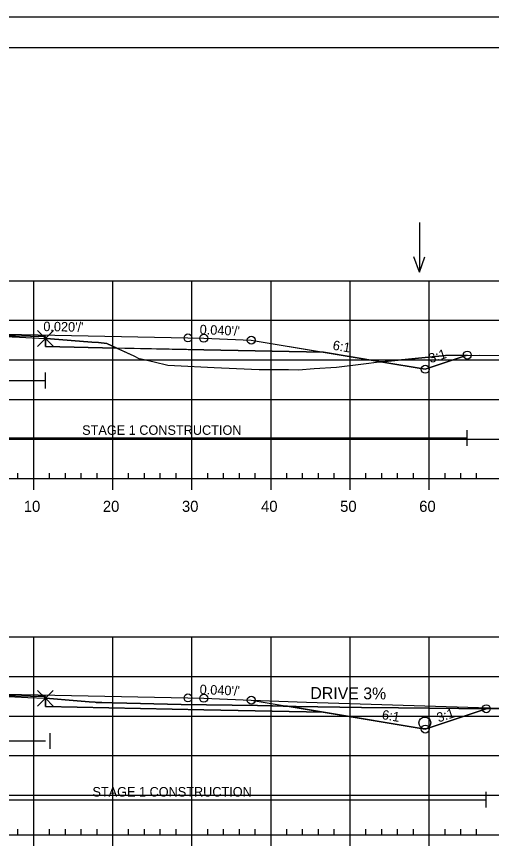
# Model space of a CAD drawing. Extents: x 1365647 to 1367999, y 387113 to 400173.
# Drawn here: x 1365901.9 to 1365961.9, y 387907.3 to 388012.7 of the extents above; entities that cross this region are included whole.
import ezdxf

# ---------------------------------------------------------------- set-up
doc = ezdxf.new("R2010")
doc.units = 0
for name, color, linetype in [('R_Alt Surface', 7, 'Continuous'), ('R_Axis', 7, 'Continuous'), ('R_Axis Annot', 7, 'Continuous'), ('R_Border', 7, 'Continuous'), ('R_Contours', 7, 'Continuous'), ('R_Drive', 7, 'Continuous'), ('R_Exist Surface', 7, 'Continuous'), ('R_Fin Surface', 7, 'Continuous'), ('R_Fin Surface Annot', 7, 'Continuous'), ('R_Grid', 7, 'Continuous'), ('R_No Plot', 7, 'Continuous'), ('R_Proposed Const Limits', 7, 'Continuous'), ('R_Water', 7, 'Continuous'), ('R_Water Annot', 7, 'Continuous')]:
    doc.layers.add(name, color=color, linetype=linetype)

msp = doc.modelspace()

# ---------------------------------------------------------------- linework, layer by layer
at = {"layer": 'R_Alt Surface'}
for points in [[(1365847.47, 387970.36), (1365862.59, 387970.66), (1365881.74, 387971.05), (1365881.74, 387972.33), (1365894.09, 387972.58), (1365905.57, 387972.35), (1365905.57, 387971.06), (1365925.59, 387970.66), (1365940.72, 387970.36)], [(1365847.47, 387924.88), (1365862.59, 387925.19), (1365881.86, 387925.57), (1365881.86, 387926.86), (1365894.09, 387927.1), (1365905.56, 387926.88), (1365905.56, 387925.59), (1365925.59, 387925.19), (1365940.72, 387924.88)]]:
    msp.add_lwpolyline(points, dxfattribs=at)
at = {"layer": 'R_Axis'}
for p, q in [((1365902.09, 387954.39), (1365902.09, 387955.09)), ((1365906.09, 387954.39), (1365906.09, 387955.09)), ((1365908.09, 387954.39), (1365908.09, 387955.09)), ((1365910.09, 387954.39), (1365910.09, 387955.09)), ((1365912.09, 387954.39), (1365912.09, 387955.09)), ((1365916.09, 387954.39), (1365916.09, 387955.09)), ((1365918.09, 387954.39), (1365918.09, 387955.09)), ((1365920.09, 387954.39), (1365920.09, 387955.09)), ((1365922.09, 387954.39), (1365922.09, 387955.09)), ((1365926.09, 387954.39), (1365926.09, 387955.09)), ((1365928.09, 387954.39), (1365928.09, 387955.09)), ((1365930.09, 387954.39), (1365930.09, 387955.09)), ((1365932.09, 387954.39), (1365932.09, 387955.09)), ((1365936.09, 387954.39), (1365936.09, 387955.09)), ((1365938.09, 387954.39), (1365938.09, 387955.09)), ((1365940.09, 387954.39), (1365940.09, 387955.09)), ((1365942.09, 387954.39), (1365942.09, 387955.09)), ((1365946.09, 387954.39), (1365946.09, 387955.09)), ((1365948.09, 387954.39), (1365948.09, 387955.09)), ((1365950.09, 387954.39), (1365950.09, 387955.09)), ((1365952.09, 387954.39), (1365952.09, 387955.09)), ((1365956.09, 387954.39), (1365956.09, 387955.09)), ((1365958.09, 387954.39), (1365958.09, 387955.09)), ((1365960.09, 387954.39), (1365960.09, 387955.09)), ((1365749.09, 387954.39), (1366039.09, 387954.39)), ((1365904.09, 387952.99), (1365904.09, 387954.39)), ((1365914.09, 387952.99), (1365914.09, 387954.39)), ((1365924.09, 387952.99), (1365924.09, 387954.39)), ((1365934.09, 387952.99), (1365934.09, 387954.39)), ((1365944.09, 387952.99), (1365944.09, 387954.39)), ((1365954.09, 387952.99), (1365954.09, 387954.39)), ((1365749.09, 387909.39), (1366039.09, 387909.39)), ((1365902.09, 387909.39), (1365902.09, 387910.09)), ((1365904.09, 387907.99), (1365904.09, 387909.39)), ((1365906.09, 387909.39), (1365906.09, 387910.09)), ((1365908.09, 387909.39), (1365908.09, 387910.09)), ((1365910.09, 387909.39), (1365910.09, 387910.09)), ((1365912.09, 387909.39), (1365912.09, 387910.09)), ((1365914.09, 387907.99), (1365914.09, 387909.39)), ((1365916.09, 387909.39), (1365916.09, 387910.09)), ((1365918.09, 387909.39), (1365918.09, 387910.09)), ((1365920.09, 387909.39), (1365920.09, 387910.09)), ((1365922.09, 387909.39), (1365922.09, 387910.09)), ((1365924.09, 387907.99), (1365924.09, 387909.39)), ((1365926.09, 387909.39), (1365926.09, 387910.09)), ((1365928.09, 387909.39), (1365928.09, 387910.09)), ((1365930.09, 387909.39), (1365930.09, 387910.09)), ((1365932.09, 387909.39), (1365932.09, 387910.09)), ((1365934.09, 387907.99), (1365934.09, 387909.39)), ((1365936.09, 387909.39), (1365936.09, 387910.09)), ((1365938.09, 387909.39), (1365938.09, 387910.09)), ((1365940.09, 387909.39), (1365940.09, 387910.09)), ((1365942.09, 387909.39), (1365942.09, 387910.09)), ((1365944.09, 387907.99), (1365944.09, 387909.39)), ((1365946.09, 387909.39), (1365946.09, 387910.09)), ((1365948.09, 387909.39), (1365948.09, 387910.09)), ((1365950.09, 387909.39), (1365950.09, 387910.09)), ((1365952.09, 387909.39), (1365952.09, 387910.09)), ((1365954.09, 387907.99), (1365954.09, 387909.39)), ((1365956.09, 387909.39), (1365956.09, 387910.09)), ((1365958.09, 387909.39), (1365958.09, 387910.09)), ((1365960.09, 387909.39), (1365960.09, 387910.09))]:
    msp.add_line(p, q, dxfattribs=at)
at = {"layer": 'R_Border'}
msp.add_line((1365736.09, 388008.85), (1366052.27, 388008.85), dxfattribs=at)
at = {"layer": 'R_Contours'}
for p, q in [((1365905.57, 387972.09), (1365905.57, 387971.06)), ((1365905.57, 387971.06), (1365914.6, 387970.88)), ((1365953.59, 387968.21), (1365958.91, 387969.99)), ((1365947.97, 387969.15), (1365953.59, 387968.21)), ((1365905.56, 387926.63), (1365905.56, 387925.59)), ((1365940.72, 387924.88), (1365936.19, 387925.64)), ((1365936.19, 387925.64), (1365940.72, 387924.88)), ((1365961.3, 387925.31), (1365957.85, 387925.34))]:
    msp.add_line(p, q, dxfattribs=at)
for points in [[(1365881.74, 387972.13), (1365881.99, 387972.14), (1365882.39, 387972.16), (1365884.66, 387972.25), (1365887.45, 387972.38), (1365887.91, 387972.4), (1365890.87, 387972.46), (1365891.23, 387972.47), (1365891.51, 387972.48), (1365893.66, 387972.54), (1365893.69, 387972.53), (1365893.81, 387972.54), (1365894.37, 387972.52), (1365901.35, 387972.31), (1365901.83, 387972.3), (1365902.29, 387972.28), (1365905.55, 387972.09), (1365905.57, 387972.09), (1365905.57, 387972.35), (1365894.09, 387972.58), (1365881.74, 387972.33)], [(1365905.57, 387972.09), (1365906.2, 387972.03), (1365911.43, 387971.61), (1365912.29, 387971.58), (1365913.32, 387971.48), (1365914.6, 387970.88), (1365905.57, 387971.06)], [(1365914.6, 387970.88), (1365916.73, 387969.88), (1365917.39, 387969.57), (1365917.67, 387969.52), (1365919.31, 387969.13), (1365921.03, 387968.74), (1365921.89, 387968.68), (1365926.92, 387968.42), (1365929.71, 387968.3), (1365932.59, 387968.17), (1365936.28, 387968.16), (1365937.56, 387968.15), (1365939.54, 387968.28), (1365942.36, 387968.45), (1365946.11, 387968.92), (1365947.44, 387969.1), (1365947.97, 387969.15), (1365940.72, 387970.36), (1365925.59, 387970.66)], [(1365947.97, 387969.15), (1365948.1, 387969.16), (1365948.9, 387969.24), (1365956.14, 387969.96), (1365958.91, 387969.99), (1365953.59, 387968.21)], [(1365881.86, 387926.68), (1365882.1, 387926.69), (1365882.75, 387926.72), (1365885.44, 387926.83), (1365886.82, 387926.89), (1365888.03, 387926.94), (1365889.2, 387926.96), (1365891.76, 387927.02), (1365892.42, 387927.04), (1365893.69, 387927.04), (1365893.71, 387927.04), (1365894.99, 387927.05), (1365895.82, 387927.03), (1365897.27, 387926.99), (1365901.7, 387926.84), (1365903.33, 387926.75), (1365905.56, 387926.63), (1365905.56, 387926.88), (1365894.09, 387927.1), (1365881.86, 387926.86)], [(1365905.56, 387926.63), (1365909.57, 387926.31), (1365911.09, 387926.19), (1365911.84, 387926.13), (1365911.97, 387926.11), (1365912.69, 387926.11), (1365914.11, 387926.08), (1365922.72, 387925.83), (1365932.4, 387925.73), (1365937.25, 387925.61), (1365945.54, 387925.49), (1365950.22, 387925.45), (1365957.85, 387925.34), (1365961.3, 387925.31), (1365953.59, 387922.74), (1365940.72, 387924.88), (1365925.59, 387925.19), (1365905.56, 387925.59)]]:
    msp.add_lwpolyline(points, close=True, dxfattribs=at)
for points in [[(1365914.6, 387970.88), (1365913.32, 387971.48), (1365912.29, 387971.58), (1365911.43, 387971.61), (1365906.2, 387972.03), (1365905.57, 387972.09)], [(1365958.91, 387969.99), (1365956.14, 387969.96), (1365948.9, 387969.24), (1365948.1, 387969.16), (1365947.97, 387969.15)], [(1365936.19, 387925.64), (1365932.4, 387925.73), (1365922.72, 387925.83), (1365914.11, 387926.08), (1365912.69, 387926.11), (1365911.97, 387926.11), (1365911.84, 387926.13), (1365911.09, 387926.19), (1365909.57, 387926.31), (1365905.56, 387926.63)], [(1365905.56, 387925.59), (1365925.59, 387925.19), (1365940.72, 387924.88)], [(1365957.85, 387925.34), (1365950.22, 387925.45), (1365945.54, 387925.49), (1365937.25, 387925.61), (1365936.19, 387925.64)], [(1365940.72, 387924.88), (1365953.59, 387922.74), (1365961.3, 387925.31)]]:
    msp.add_lwpolyline(points, dxfattribs=at)
at = {"layer": 'R_Drive'}
for p, q in [((1365931.57, 387926.41), (1365938.56, 387926.13)), ((1365938.56, 387926.13), (1365979.09, 387924.89))]:
    msp.add_line(p, q, dxfattribs=at)
at = {"layer": 'R_Exist Surface'}
for points in [[(1365901.83, 387972.3), (1365902.29, 387972.28), (1365905.55, 387972.09), (1365905.57, 387972.09), (1365906.2, 387972.03), (1365911.43, 387971.61), (1365912.29, 387971.58), (1365913.32, 387971.48), (1365916.73, 387969.88), (1365917.39, 387969.57), (1365917.67, 387969.52), (1365919.31, 387969.13), (1365921.03, 387968.74), (1365921.89, 387968.68), (1365926.92, 387968.42), (1365929.71, 387968.3), (1365932.59, 387968.17), (1365936.28, 387968.16), (1365937.56, 387968.15), (1365939.54, 387968.28), (1365942.36, 387968.45), (1365946.11, 387968.92), (1365947.44, 387969.1), (1365948.1, 387969.16), (1365948.9, 387969.24), (1365956.14, 387969.96), (1365960.44, 387970), (1365969.33, 387969.96)], [(1365901.7, 387926.84), (1365903.33, 387926.75), (1365905.56, 387926.63), (1365909.57, 387926.31), (1365911.09, 387926.19), (1365911.84, 387926.13), (1365911.97, 387926.11), (1365912.69, 387926.11), (1365914.11, 387926.08), (1365922.72, 387925.83), (1365932.4, 387925.73), (1365937.25, 387925.61), (1365945.54, 387925.49), (1365950.22, 387925.45), (1365957.85, 387925.34), (1365963.17, 387925.29)]]:
    msp.add_lwpolyline(points, dxfattribs=at)
at = {"layer": 'R_Fin Surface'}
for points in [[(1365824.75, 387971.49), (1365834.59, 387968.21), (1365847.47, 387970.36), (1365856.59, 387971.88), (1365862.59, 387972.12), (1365864.59, 387972.16), (1365894.09, 387972.75), (1365923.59, 387972.16), (1365925.59, 387972.12), (1365931.59, 387971.88), (1365940.72, 387970.36), (1365953.59, 387968.21), (1365958.91, 387969.99)], [(1365856.59, 387971.88), (1365862.59, 387972.12), (1365864.59, 387972.16), (1365894.09, 387972.75), (1365923.59, 387972.16), (1365925.59, 387972.12), (1365931.59, 387971.88)], [(1365824.79, 387926), (1365834.59, 387922.74), (1365847.47, 387924.88), (1365856.59, 387926.4), (1365862.59, 387926.64), (1365864.59, 387926.68), (1365894.09, 387927.27), (1365923.59, 387926.68), (1365925.59, 387926.64), (1365931.59, 387926.4), (1365940.72, 387924.88), (1365953.59, 387922.74), (1365961.3, 387925.31)], [(1365856.59, 387926.4), (1365862.59, 387926.64), (1365864.59, 387926.68), (1365894.09, 387927.27), (1365923.59, 387926.68), (1365925.59, 387926.64), (1365931.59, 387926.4)]]:
    msp.add_lwpolyline(points, dxfattribs=at)
at = {"layer": 'R_Grid'}
for p, q in [((1365749.09, 387979.39), (1366039.09, 387979.39)), ((1365904.09, 387954.39), (1365904.09, 387979.39)), ((1365914.09, 387954.39), (1365914.09, 387979.39)), ((1365924.09, 387954.39), (1365924.09, 387979.39)), ((1365934.09, 387954.39), (1365934.09, 387979.39)), ((1365944.09, 387954.39), (1365944.09, 387979.39)), ((1365954.09, 387954.39), (1365954.09, 387979.39)), ((1365749.09, 387974.39), (1366039.09, 387974.39)), ((1365749.09, 387969.39), (1366039.09, 387969.39)), ((1365749.09, 387964.39), (1366039.09, 387964.39)), ((1365749.09, 387959.39), (1366039.09, 387959.39)), ((1365749.09, 387954.39), (1366039.09, 387954.39)), ((1365749.09, 387934.39), (1366039.09, 387934.39)), ((1365904.09, 387909.39), (1365904.09, 387934.39)), ((1365914.09, 387909.39), (1365914.09, 387934.39)), ((1365924.09, 387909.39), (1365924.09, 387934.39)), ((1365934.09, 387909.39), (1365934.09, 387934.39)), ((1365944.09, 387909.39), (1365944.09, 387934.39)), ((1365954.09, 387909.39), (1365954.09, 387934.39)), ((1365749.09, 387929.39), (1366039.09, 387929.39)), ((1365749.09, 387924.39), (1366039.09, 387924.39)), ((1365749.09, 387919.39), (1366039.09, 387919.39)), ((1365749.09, 387914.39), (1366039.09, 387914.39)), ((1365749.09, 387909.39), (1366039.09, 387909.39))]:
    msp.add_line(p, q, dxfattribs=at)
at = {"layer": 'R_No Plot'}
msp.add_line((1365723.69, 388012.75), (1366057.03, 388012.75), dxfattribs=at)
msp.add_lwpolyline([(1365723.69, 388012.75), (1366057.03, 388012.75), (1366057.03, 387799.41), (1365723.69, 387799.41)], close=True, dxfattribs=at)
for points in [[(1365905.57, 387972.09), (1365904.57, 387973.09), (1365905.57, 387972.09), (1365904.57, 387971.09), (1365905.57, 387972.09), (1365906.57, 387971.09), (1365905.57, 387972.09), (1365906.57, 387973.09)], [(1365905.56, 387926.63), (1365904.56, 387927.63), (1365905.56, 387926.63), (1365904.56, 387925.63), (1365905.56, 387926.63), (1365906.56, 387925.63), (1365905.56, 387926.63), (1365906.56, 387927.63)]]:
    msp.add_lwpolyline(points, dxfattribs=at)
for centre in [(1365923.59, 387972.16), (1365923.59, 387972.16), (1365923.59, 387972.16), (1365923.59, 387972.16), (1365923.59, 387972.16), (1365925.59, 387972.12), (1365925.59, 387972.12), (1365925.59, 387972.12), (1365925.59, 387972.12), (1365925.59, 387972.12), (1365931.59, 387971.88), (1365931.59, 387971.88), (1365931.59, 387971.88), (1365931.59, 387971.88), (1365931.59, 387971.88), (1365958.91, 387969.99), (1365958.91, 387969.99), (1365953.59, 387968.21), (1365953.59, 387968.21), (1365953.59, 387968.21), (1365953.59, 387968.21), (1365953.59, 387968.21), (1365923.59, 387926.68), (1365923.59, 387926.68), (1365923.59, 387926.68), (1365923.59, 387926.68), (1365923.59, 387926.68), (1365925.59, 387926.64), (1365925.59, 387926.64), (1365925.59, 387926.64), (1365925.59, 387926.64), (1365925.59, 387926.64), (1365931.59, 387926.4), (1365931.59, 387926.4), (1365931.59, 387926.4), (1365931.59, 387926.4), (1365931.59, 387926.4), (1365961.3, 387925.31), (1365961.3, 387925.31), (1365953.59, 387922.74), (1365953.59, 387922.74), (1365953.59, 387922.74), (1365953.59, 387922.74), (1365953.59, 387922.74)]:
    msp.add_circle(centre, 0.5, dxfattribs=at)
at = {"layer": 'R_Proposed Const Limits'}
for points in [[(1365931.59, 387971.88), (1365953.59, 387968.21), (1365958.91, 387969.99)], [(1365931.59, 387926.4), (1365953.59, 387922.74), (1365961.3, 387925.31)]]:
    msp.add_lwpolyline(points, dxfattribs=at)
at = {"layer": 'R_Water'}
for p, q in [((1365905.57, 387965.79), (1365905.57, 387967.79)), ((1365881.74, 387966.79), (1365905.57, 387966.79)), ((1365958.91, 387958.52), (1365958.91, 387960.52)), ((1365881.74, 387959.52), (1365958.91, 387959.52)), ((1365906.15, 387920.24), (1365906.15, 387922.24)), ((1365881.86, 387921.25), (1365905.56, 387921.25)), ((1365961.3, 387912.82), (1365961.3, 387914.82)), ((1365881.86, 387913.82), (1365961.3, 387913.82))]:
    msp.add_line(p, q, dxfattribs=at)
msp.add_circle((1365953.54, 387923.52), 0.75, dxfattribs=at)
at = {"layer": 'R_Water Annot'}
for p, q in [((1365952.85, 387986.75), (1365952.85, 387980.47)), ((1365952.85, 387980.47), (1365952.15, 387982.39)), ((1365952.85, 387980.47), (1365953.55, 387982.39))]:
    msp.add_line(p, q, dxfattribs=at)

# ---------------------------------------------------------------- texts
at = {"layer": 'R_Axis Annot'}
for s, p in [('10', (1365902.83, 387950.19)), ('20', (1365912.83, 387950.19)), ('30', (1365922.83, 387950.19)), ('40', (1365932.83, 387950.19)), ('50', (1365942.83, 387950.19)), ('60', (1365952.83, 387950.19))]:
    msp.add_text(s, height=1.4, dxfattribs=at).set_placement(p)
at = {"layer": 'R_Drive'}
msp.add_text('DRIVE 3%', height=1.5, rotation=359.5726, dxfattribs=at).set_placement((1365939.06, 387926.56))
at = {"layer": 'R_Fin Surface Annot'}
for s, rotation, p in [("0.020'/'", 358.8542, (1365905.29, 387973.03)), ("0.020'/'", 358.8542, (1365905.29, 387973.03)), ("0.040'/'", 357.7094, (1365925.05, 387972.64)), ("0.040'/'", 357.7095, (1365925.05, 387972.64)), ('6:1', 350.5377, (1365941.83, 387970.68)), ('6:1', 350.5369, (1365941.83, 387970.68)), ('3:1', 18.4416, (1365954.26, 387968.96)), ("0.040'/'", 357.7094, (1365925.05, 387927.17)), ("0.040'/'", 357.7095, (1365925.05, 387927.17)), ('6:1', 350.5377, (1365948.05, 387924.01)), ('3:1', 18.4349, (1365955.28, 387923.58))]:
    msp.add_text(s, height=1.2, rotation=rotation, dxfattribs=at).set_placement(p)
at = {"layer": 'R_Water'}
for p in [(1365910.21, 387959.92), (1365911.51, 387914.22)]:
    msp.add_text('STAGE 1 CONSTRUCTION', height=1.2, dxfattribs=at).set_placement(p)

doc.saveas('drawing.dxf')
